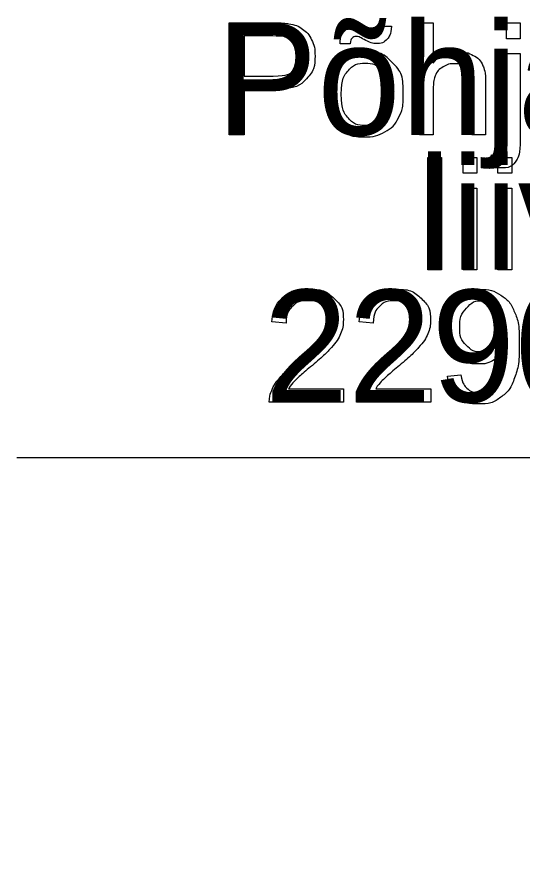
# Model space of a CAD drawing. Extents: x 700746 to 706058, y 6570320 to 6580460.
# Drawn here: x 705362.42 to 705388.09, y 6576551.82 to 6576594.34 of the extents above; entities that cross this region are included whole.
import ezdxf

# ---------------------------------------------------------------- set-up
doc = ezdxf.new("R2010")
doc.units = 0
doc.layers.add('kataster', color=7, linetype='Continuous')
doc.layers.add('Kataster tekst', color=7, linetype='Continuous')

msp = doc.modelspace()

# ---------------------------------------------------------------- linework, layer by layer
at = {"layer": 'kataster'}
for points in [[(705373.21, 6576588.338), (705373.21, 6576594.038), (705375.362, 6576594.038)], [(705382.864, 6576588.338), (705382.864, 6576594.038), (705383.563, 6576594.038), (705383.563, 6576591.992)], [(705387.286, 6576593.225), (705387.286, 6576594.038), (705387.986, 6576594.038), (705387.986, 6576593.225), (705387.286, 6576593.225)], [(705380.939, 6576593.868), (705381.443, 6576593.868)], [(705375.425, 6576593.364), (705373.966, 6576593.364), (705373.966, 6576591.327)], [(705379.358, 6576592.969), (705378.841, 6576592.969)], [(705387.286, 6576588.129), (705387.286, 6576592.469), (705387.986, 6576592.469), (705387.986, 6576588.115)], [(705373.966, 6576591.327), (705375.44, 6576591.327)], [(705375.429, 6576590.653), (705373.966, 6576590.653), (705373.966, 6576588.338), (705373.21, 6576588.338)], [(705383.563, 6576590.596), (705383.563, 6576588.338), (705382.864, 6576588.338)], [(705386.227, 6576590.955), (705386.227, 6576588.338), (705385.527, 6576588.338), (705385.527, 6576590.954)], [(705383.294, 6576581.498), (705383.294, 6576587.198), (705383.994, 6576587.198), (705383.994, 6576581.498), (705383.294, 6576581.498)], [(705385.084, 6576586.394), (705385.084, 6576587.198), (705385.783, 6576587.198), (705385.783, 6576586.394), (705385.084, 6576586.394)], [(705386.4, 6576586.739), (705386.529, 6576587.333)], [(705386.852, 6576586.394), (705386.852, 6576587.198), (705387.552, 6576587.198), (705387.552, 6576586.394), (705386.852, 6576586.394)], [(705385.084, 6576581.498), (705385.084, 6576585.629), (705385.783, 6576585.629), (705385.783, 6576581.498), (705385.084, 6576581.498)], [(705386.852, 6576581.498), (705386.852, 6576585.629), (705387.552, 6576585.629), (705387.552, 6576581.498), (705386.852, 6576581.498)], [(705376.096, 6576578.779), (705375.375, 6576578.853)], [(705380.523, 6576578.779), (705379.802, 6576578.853)], [(705384.295, 6576576.098), (705384.968, 6576576.159)], [(705379.012, 6576575.451), (705379.012, 6576574.778), (705375.245, 6576574.778)], [(705376.218, 6576575.451), (705379.012, 6576575.451)], [(705383.439, 6576575.451), (705383.439, 6576574.778), (705379.672, 6576574.778)], [(705380.645, 6576575.451), (705383.439, 6576575.451)], [(705362.419, 6576571.954), (705440.495, 6576571.954), (705454.684, 6576551.816)]]:
    msp.add_lwpolyline(points, dxfattribs=at)
for points in [[(705375.362, 6576594.038), (705375.93, 6576594.038), (705376.229, 6576593.983), (705376.649, 6576593.913), (705376.933, 6576593.717), (705377.217, 6576593.52), (705377.391, 6576593.166), (705377.564, 6576592.812), (705377.564, 6576592.388), (705377.564, 6576591.661), (705377.101, 6576591.157), (705376.638, 6576590.653), (705375.429, 6576590.653)], [(705378.841, 6576592.969), (705378.837, 6576593.371), (705379.063, 6576593.611), (705379.285, 6576593.851), (705379.631, 6576593.851), (705379.872, 6576593.851), (705380.289, 6576593.644), (705380.519, 6576593.53), (705380.655, 6576593.53), (705380.78, 6576593.53), (705380.846, 6576593.598), (705380.912, 6576593.666), (705380.939, 6576593.868)], [(705381.443, 6576593.868), (705381.432, 6576593.425), (705381.22, 6576593.204), (705381.008, 6576592.982), (705380.682, 6576592.982), (705380.437, 6576592.982), (705380.036, 6576593.199), (705379.775, 6576593.338), (705379.654, 6576593.338), (705379.522, 6576593.338), (705379.44, 6576593.245), (705379.354, 6576593.152), (705379.358, 6576592.969)], [(705375.44, 6576591.327), (705376.172, 6576591.327), (705376.479, 6576591.599), (705376.786, 6576591.871), (705376.786, 6576592.365), (705376.786, 6576592.723), (705376.605, 6576592.978), (705376.424, 6576593.232), (705376.129, 6576593.314), (705375.938, 6576593.364), (705375.425, 6576593.364)], [(705378.176, 6576590.404), (705378.176, 6576591.55), (705378.814, 6576592.102), (705379.346, 6576592.561), (705380.112, 6576592.561), (705380.963, 6576592.561), (705381.503, 6576592.003), (705382.043, 6576591.445), (705382.043, 6576590.462), (705382.043, 6576589.665), (705381.804, 6576589.209), (705381.565, 6576588.752), (705381.108, 6576588.499), (705380.652, 6576588.247), (705380.112, 6576588.247), (705379.245, 6576588.247), (705378.711, 6576588.802), (705378.176, 6576589.358), (705378.176, 6576590.404)], [(705383.563, 6576591.992), (705384.053, 6576592.561), (705384.8, 6576592.561), (705385.259, 6576592.561), (705385.597, 6576592.38), (705385.935, 6576592.199), (705386.081, 6576591.88), (705386.227, 6576591.561), (705386.227, 6576590.955)], [(705378.897, 6576590.403), (705378.897, 6576589.61), (705379.243, 6576589.215), (705379.588, 6576588.82), (705380.112, 6576588.82), (705380.631, 6576588.82), (705380.976, 6576589.217), (705381.322, 6576589.614), (705381.322, 6576590.427), (705381.322, 6576591.193), (705380.975, 6576591.588), (705380.627, 6576591.983), (705380.112, 6576591.983), (705379.588, 6576591.983), (705379.243, 6576591.59), (705378.897, 6576591.197), (705378.897, 6576590.403)], [(705385.527, 6576590.954), (705385.527, 6576591.479), (705385.3, 6576591.718), (705385.072, 6576591.957), (705384.656, 6576591.957), (705384.345, 6576591.957), (705384.071, 6576591.795), (705383.797, 6576591.634), (705383.68, 6576591.358), (705383.563, 6576591.082), (705383.563, 6576590.596)], [(705387.986, 6576588.115), (705387.986, 6576587.353), (705387.788, 6576587.054), (705387.535, 6576586.665), (705386.948, 6576586.665), (705386.664, 6576586.665), (705386.4, 6576586.739)], [(705386.529, 6576587.333), (705386.74, 6576587.278), (705386.861, 6576587.278), (705387.076, 6576587.278), (705387.181, 6576587.42), (705387.286, 6576587.562), (705387.286, 6576588.129)], [(705375.375, 6576578.853), (705375.449, 6576579.657), (705375.931, 6576580.078), (705376.413, 6576580.499), (705377.226, 6576580.499), (705378.046, 6576580.499), (705378.525, 6576580.045), (705379.003, 6576579.59), (705379.003, 6576578.918), (705379.003, 6576578.576), (705378.863, 6576578.246), (705378.723, 6576577.915), (705378.399, 6576577.55), (705378.075, 6576577.185), (705377.322, 6576576.547), (705376.692, 6576576.019), (705376.513, 6576575.83), (705376.334, 6576575.642), (705376.218, 6576575.451)], [(705379.802, 6576578.853), (705379.876, 6576579.657), (705380.358, 6576580.078), (705380.84, 6576580.499), (705381.653, 6576580.499), (705382.473, 6576580.499), (705382.952, 6576580.045), (705383.43, 6576579.59), (705383.43, 6576578.918), (705383.43, 6576578.576), (705383.29, 6576578.246), (705383.15, 6576577.915), (705382.826, 6576577.55), (705382.502, 6576577.185), (705381.749, 6576576.547), (705381.119, 6576576.019), (705380.94, 6576575.83), (705380.762, 6576575.642), (705380.645, 6576575.451)], [(705384.968, 6576576.159), (705385.053, 6576575.684), (705385.294, 6576575.47), (705385.535, 6576575.256), (705385.912, 6576575.256), (705386.234, 6576575.256), (705386.478, 6576575.403), (705386.721, 6576575.551), (705386.876, 6576575.798), (705387.03, 6576576.046), (705387.135, 6576576.466), (705387.24, 6576576.886), (705387.24, 6576577.321), (705387.24, 6576577.368), (705387.236, 6576577.461), (705387.026, 6576577.127), (705386.663, 6576576.919), (705386.3, 6576576.711), (705385.876, 6576576.711), (705385.169, 6576576.711), (705384.68, 6576577.224), (705384.19, 6576577.737), (705384.19, 6576578.576), (705384.19, 6576579.443), (705384.701, 6576579.971), (705385.212, 6576580.499), (705385.981, 6576580.499), (705386.537, 6576580.499), (705386.997, 6576580.2), (705387.457, 6576579.901), (705387.696, 6576579.347), (705387.935, 6576578.793), (705387.935, 6576577.744), (705387.935, 6576576.652), (705387.698, 6576576.005), (705387.461, 6576575.358), (705386.993, 6576575.02), (705386.525, 6576574.682), (705385.895, 6576574.682), (705385.227, 6576574.682), (705384.804, 6576575.054), (705384.38, 6576575.425), (705384.295, 6576576.098)], [(705375.245, 6576574.778), (705375.237, 6576575.031), (705375.327, 6576575.264), (705375.471, 6576575.65), (705375.788, 6576576.023), (705376.105, 6576576.396), (705376.703, 6576576.884), (705377.631, 6576577.647), (705377.956, 6576578.092), (705378.282, 6576578.537), (705378.282, 6576578.935), (705378.282, 6576579.35), (705377.985, 6576579.636), (705377.688, 6576579.922), (705377.21, 6576579.922), (705376.706, 6576579.922), (705376.403, 6576579.618), (705376.1, 6576579.315), (705376.096, 6576578.779)], [(705379.672, 6576574.778), (705379.664, 6576575.031), (705379.754, 6576575.264), (705379.898, 6576575.65), (705380.215, 6576576.023), (705380.532, 6576576.396), (705381.13, 6576576.884), (705382.058, 6576577.647), (705382.383, 6576578.092), (705382.709, 6576578.537), (705382.709, 6576578.935), (705382.709, 6576579.35), (705382.412, 6576579.636), (705382.115, 6576579.922), (705381.637, 6576579.922), (705381.133, 6576579.922), (705380.83, 6576579.618), (705380.527, 6576579.315), (705380.523, 6576578.779)], [(705387.158, 6576578.611), (705387.158, 6576579.214), (705386.839, 6576579.568), (705386.52, 6576579.922), (705386.067, 6576579.922), (705385.6, 6576579.922), (705385.256, 6576579.54), (705384.911, 6576579.159), (705384.911, 6576578.553), (705384.911, 6576578.008), (705385.238, 6576577.668), (705385.565, 6576577.328), (705386.048, 6576577.328), (705386.533, 6576577.328), (705386.845, 6576577.668), (705387.158, 6576578.008), (705387.158, 6576578.611)]]:
    msp.add_open_spline(points, degree=3, dxfattribs=at)

# ---------------------------------------------------------------- texts
at = {"layer": 'Kataster tekst'}
for s, p in [('Põhja-Pannjärve ', (705372.598, 6576588.338)), ('liivakarjäär', (705382.786, 6576581.498)), ('22901:001:0139', (705375.006, 6576574.778))]:
    msp.add_text(s, height=5.7, dxfattribs=at).set_placement(p)

doc.saveas('drawing.dxf')
